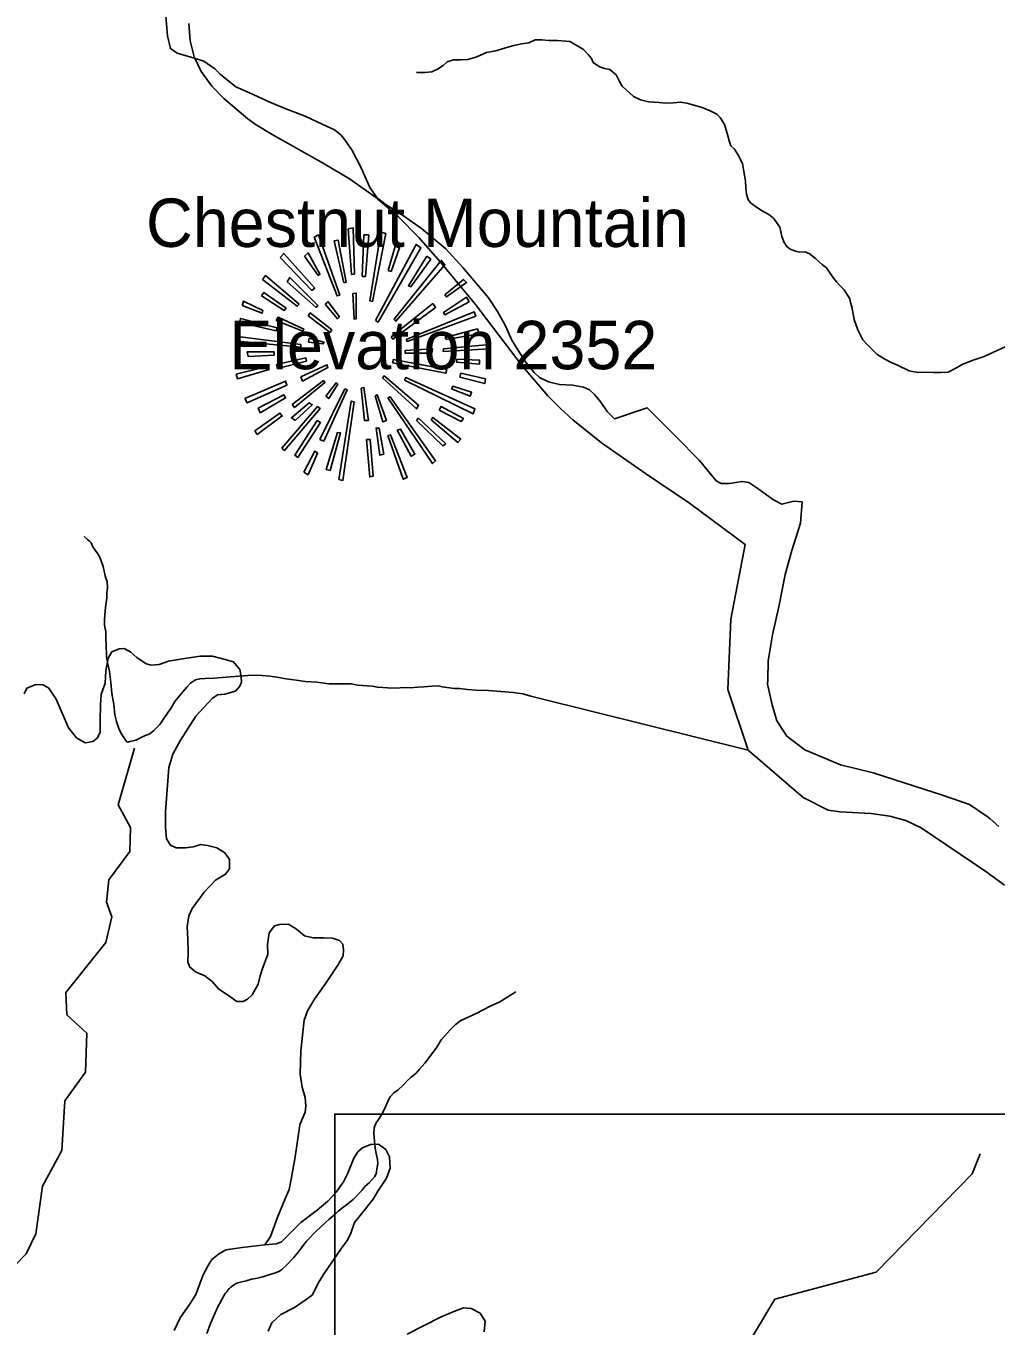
# Model space of a CAD drawing. Extents: x 1159738 to 1321356, y 736314 to 882035.
# Drawn here: x 1227066 to 1231479, y 833558 to 839468 of the extents above; entities that cross this region are included whole.
import ezdxf

# ---------------------------------------------------------------- set-up
doc = ezdxf.new("R2010")
doc.units = 0
for name, color, linetype in [('Exist Boundary Land Use Forest National US Forest Service', 7, 'Continuous'), ('Exist Geographical Mountain Summit CELL', 7, 'Continuous'), ('Exist Geographical Mountain Summit Elevation Number Label', 7, 'Continuous'), ('Exist Geographical Mountain Summit Label', 7, 'Continuous'), ('Exist Hydrographic Creek Single Shore', 7, 'Continuous'), ('Exist Hydrographic Misc Water Feature', 7, 'Continuous'), ('Exist Road Non-System Type 51', 7, 'Continuous'), ('Map Preparation Inset Cut Line', 7, 'Continuous')]:
    doc.layers.add(name, color=color, linetype=linetype)

msp = doc.modelspace()

# ---------------------------------------------------------------- linework, layer by layer
at = {"layer": 'Exist Boundary Land Use Forest National US Forest Service'}
for points in [[(1230459.8, 836381.4), (1230439.8, 836476.4), (1230440.3, 836495.6), (1230442.9, 836582.4), (1230461.9, 836699.4), (1230492.8, 836835.4), (1230518.9, 836974.4), (1230549.8, 837083.4), (1230588.9, 837208.4), (1230596.9, 837304.4), (1230558.9, 837307.4), (1230504.8, 837294.3), (1230465.9, 837313.4), (1230386.8, 837371.4), (1230353.9, 837392.4), (1230323.9, 837397.4), (1230264.8, 837387.4), (1230228.8, 837388.4), (1230205.9, 837400.4), (1230129.9, 837492.4), (1230022.9, 837601.4), (1229891.8, 837732.4), (1229742.9, 837682.4), (1229709.9, 837715.4), (1229680.8, 837758.4), (1229651.9, 837793.4), (1229629.9, 837813.4), (1229602.9, 837826.4), (1229552.9, 837835.4), (1229492.9, 837837.4), (1229442.9, 837850.4), (1229401.9, 837869.4), (1229377.9, 837892.4), (1229338.9, 837941.4), (1229302.9, 837996.4), (1229275.9, 838040.4), (1229247.9, 838105.4), (1229210.9, 838170.4), (1229170.8, 838231.4), (1229102.8, 838311.4), (1229053.8, 838370.4), (1228976.8, 838454.4), (1228864.7, 838547.4), (1228783.7, 838605.4), (1228699.8, 838657.4), (1228662.8, 838688.4), (1228629.7, 838733.4), (1228591.7, 838822.4), (1228549.8, 838901.4), (1228520.8, 838944.5), (1228497.8, 838973.4), (1228469.8, 838996.4), (1228416.8, 839019.5), (1228335.8, 839057.4), (1228248.8, 839091.4), (1228175.8, 839121.4), (1228082.8, 839164.4), (1228020.7, 839191.4), (1227965.8, 839235.4), (1227951.8, 839247.9), (1227924.8, 839272.4), (1227875.8, 839307.4), (1227816.7, 839326.4), (1227754.8, 839344.5), (1227723.7, 839365.4), (1227710.8, 839423.5), (1227698.7, 839564.4)], [(1231491.9, 835828.4), (1231452.1, 835862.9), (1231438.9, 835874.4), (1231357.9, 835928.4), (1231234.8, 835971.4), (1231064.8, 836026.4), (1230919.9, 836073.4), (1230770.9, 836109.4), (1230609.8, 836177.4), (1230527.9, 836239.4), (1230481.9, 836309.4), (1230459.8, 836381.4)]]:
    msp.add_lwpolyline(points, dxfattribs=at)
at = {"layer": 'Exist Geographical Mountain Summit CELL'}
for points in [[(1228376.9, 838508.1), (1228481.7, 838240.6), (1228493.4, 838244.8), (1228397.4, 838518.2)], [(1228512.3, 838300.2), (1228522.4, 838303.1), (1228486.2, 838494.8), (1228468.7, 838490.5)], [(1228531.2, 838545.8), (1228547.4, 838337.8), (1228560.2, 838339.4), (1228554.6, 838550.1)], [(1228595.3, 838329.3), (1228611, 838329.3), (1228625.5, 838518.2), (1228603.7, 838518.2)], [(1228643.2, 838215.8), (1228702.7, 838524), (1228680.8, 838531.2), (1228630, 838218.8)], [(1228333.3, 838420.8), (1228395.8, 838333.7), (1228403.2, 838339.4), (1228349.5, 838436.8)], [(1228656.1, 838128.6), (1228667.8, 838121.4), (1228862.5, 838459.9), (1228840.7, 838474.6)], [(1228714.1, 838356.7), (1228727.4, 838352.2), (1228765.2, 838459.9), (1228746.3, 838467.1)], [(1228223, 838415), (1228366.8, 838265.3), (1228380.1, 838275.3), (1228239.1, 838433.9)], [(1228740.4, 838134.4), (1228749.2, 838125.7), (1228971.6, 838382.8), (1228955.5, 838401.9)], [(1228890.2, 838420.8), (1228805.9, 838287), (1228817.6, 838282.6), (1228907.5, 838407.8)], [(1228141.6, 838316), (1228300, 838194), (1228308.8, 838202.8), (1228156.2, 838333.7)], [(1228254.8, 838304.3), (1228385.7, 838188.2), (1228394.5, 838196.9), (1228266.5, 838324.8)], [(1228971.6, 838246.4), (1228978.9, 838236.3), (1229070.4, 838301.5), (1229055.8, 838316)], [(1228050.1, 838196.9), (1228140, 838162.1), (1228144.5, 838173.8), (1228055.9, 838217.4)], [(1228137.3, 838240.6), (1228240.4, 838175.1), (1228249.2, 838185.5), (1228148.8, 838256.4)], [(1228428, 838202.8), (1228483.3, 838137.1), (1228491.8, 838145.9), (1228441, 838214.5)], [(1228553, 838252.3), (1228558.6, 838135.8), (1228569, 838137.1), (1228569, 838253.6)], [(1228727.4, 838054.4), (1228734.6, 838044.3), (1228929.3, 838188.2), (1228916.5, 838205.7)], [(1228971.6, 838154.9), (1229081.9, 838214.5), (1229070.4, 838234.7), (1228966, 838165)], [(1228204.1, 838128.6), (1228326.1, 838080.7), (1228330.6, 838089.2), (1228212.9, 838144.8)], [(1228349.5, 838150.4), (1228449.8, 838074.6), (1228458.3, 838086.3), (1228359.6, 838163.4)], [(1228795.5, 838042.9), (1228800, 838033.9), (1229112.5, 838148.8), (1229105.3, 838167.7)], [(1228038.4, 838119.8), (1228204.1, 838082), (1228208.5, 838095.1), (1228042.9, 838138.7)], [(1228978.9, 838042.9), (1229125.8, 838069), (1229119.9, 838090.8), (1228973.2, 838051.7)], [(1228028, 838035.5), (1228316, 838007.8), (1228317.3, 838019.5), (1228028, 838055.7)], [(1228350.8, 838031.2), (1228419.2, 838022.4), (1228420.8, 838031.2), (1228353.8, 838048.5)], [(1228076.4, 837965.8), (1228195.2, 837971.6), (1228195.2, 837986), (1228071.9, 837986)], [(1228791.5, 837992.1), (1228791.5, 837980.4), (1228912, 837980.4), (1228914.9, 838000.6)], [(1228964.4, 837987.6), (1229173.7, 838000.6), (1229175, 838019.5), (1228966, 838000.6)], [(1228022.4, 837884.5), (1228028, 837864), (1228172.2, 837906.3), (1228163.4, 837919.2)], [(1228205.7, 837929.6), (1228209.8, 837910.6), (1228342.3, 837944.1), (1228339.4, 837958.6)], [(1228316, 837872.8), (1228324.8, 837853.9), (1228439.7, 837914.7), (1228435.4, 837928)], [(1228733, 837936.9), (1228976, 837889), (1228980.4, 837906.3), (1228737.5, 837951.3)], [(1229023.9, 837939.7), (1229130, 837930.8), (1229130, 837948.2), (1229025.5, 837952.6)], [(1228061.5, 837773.8), (1228071.9, 837755.2), (1228253.6, 837835), (1228247.6, 837853.9)], [(1228276.6, 837747.8), (1228288.3, 837733.1), (1228426.4, 837846.7), (1228419.2, 837856.8)], [(1228430.9, 837785.5), (1228443.9, 837773.8), (1228484.6, 837839.3), (1228477.2, 837845.1)], [(1228688.3, 837868.4), (1228842.3, 837727.3), (1228852.4, 837744.8), (1228695.5, 837877.3)], [(1228788.3, 837858.4), (1229101, 837705.5), (1229108.2, 837727.3), (1228794.4, 837869.9)], [(1229040.1, 837871.2), (1229153.2, 837842.2), (1229156.1, 837864), (1229044.1, 837889)], [(1228131.5, 837710), (1228247.6, 837776.8), (1228239.1, 837791.4), (1228122.7, 837730.2)], [(1228403.2, 837587.9), (1228420.8, 837580.7), (1228526.9, 837814.5), (1228516.8, 837817.7)], [(1228590.8, 837822), (1228606.6, 837673.8), (1228624.3, 837674.9), (1228603.7, 837824.9)], [(1228654.9, 837787.1), (1228689.6, 837667.7), (1228705.6, 837674.9), (1228663.3, 837791.4)], [(1229002.2, 837817.7), (1229086.4, 837785.5), (1229093.6, 837803.1), (1229007.9, 837830.5)], [(1228230.3, 837548.5), (1228241.9, 837538.4), (1228404.8, 837728.9), (1228393.1, 837737.4)], [(1228291.5, 837673.8), (1228368.4, 837746.2), (1228355.1, 837755.2), (1228273.7, 837686.6)], [(1228488.9, 837406.3), (1228507.8, 837401.8), (1228558.6, 837759.2), (1228545.8, 837762.4)], [(1228712.8, 837778.1), (1228914.9, 837478.8), (1228929.3, 837490.4), (1228722.9, 837782.6)], [(1228945.4, 837721.7), (1229045.7, 837669.3), (1229055.8, 837683.9), (1228954.3, 837737.4)], [(1228106.7, 837627), (1228118.2, 837611), (1228231.8, 837695.4), (1228221.4, 837708.4)], [(1228390.2, 837673.8), (1228289.9, 837516.7), (1228302.7, 837506.6), (1228406.2, 837664.8)], [(1228842.3, 837674.9), (1228962.7, 837558.6), (1228976, 837569), (1228851.1, 837685)], [(1228909.1, 837677.8), (1229031.2, 837574.6), (1229044.1, 837589.2), (1228916.5, 837688.2)], [(1228449.8, 837447), (1228497.7, 837618.2), (1228483.3, 837619.8), (1228432.2, 837451)], [(1228693.9, 837521), (1228672.2, 837640.3), (1228659, 837640.3), (1228676.6, 837516.7)], [(1228712.8, 837606.8), (1228782.7, 837407.6), (1228800, 837414.8), (1228724.5, 837609.7)], [(1228754.8, 837629.9), (1228818.9, 837512.2), (1228835.1, 837521), (1228769.7, 837635.8)], [(1228615.4, 837587.9), (1228630, 837418), (1228646, 837422), (1228632.7, 837587.9)], [(1228330.6, 837439.6), (1228349.5, 837428.1), (1228393.1, 837526.7), (1228380.1, 837535.6)]]:
    msp.add_lwpolyline(points, close=True, dxfattribs=at)
at = {"layer": 'Exist Hydrographic Creek Single Shore'}
for points in [[(1226963.9, 833780.4), (1227066.8, 833886.7), (1227110.8, 833977.7), (1227141.9, 834193.8), (1227228.8, 834356.2), (1227242.9, 834582.3), (1227337.8, 834711.7), (1227342.8, 834888.9), (1227252.8, 834972.8), (1227247.9, 835074.7), (1227428.9, 835300.8), (1227456.8, 835418.4), (1227432.9, 835484.5), (1227443.8, 835586), (1227538.9, 835715.4), (1227541.8, 835823.7), (1227485.9, 835926.6), (1227559.9, 836184.5)], [(1226863.9, 831530.5), (1227054.9, 831493.9), (1227243.9, 831394.9), (1227533.9, 831313.6), (1227767.9, 831331.9), (1227954.2, 831422.6), (1228302.9, 831685.5), (1228725.9, 832251.6), (1228993.2, 832288.4), (1229067.9, 832251.2), (1229309, 832243.1), (1229686, 832307.8), (1229837.9, 832386.8), (1230017.9, 832567.1), (1230300.9, 833185.1), (1230376, 833518.4), (1230471.9, 833680.6), (1230933.9, 833802.6), (1231370.9, 834250.1), (1231407, 834341.3)]]:
    msp.add_lwpolyline(points, dxfattribs=at)
at = {"layer": 'Exist Hydrographic Misc Water Feature'}
for points in [[(1227807.8, 839479), (1227812.8, 839400.5), (1227830.8, 839328.4), (1227862.7, 839260.7), (1227911.8, 839195), (1227965.8, 839138.3), (1228075.8, 839045.9), (1228113.8, 839019), (1228185.8, 838975.3), (1228415.8, 838846.3), (1228537.8, 838773), (1228655.8, 838689.7), (1228757.8, 838603.1), (1228852.8, 838507), (1228951.8, 838395), (1229110.8, 838201.3), (1229322.8, 837923.7), (1229440.8, 837787.1), (1229497.8, 837729.2), (1229553.8, 837676.8), (1229684.8, 837573.1), (1229883.8, 837433.3), (1230084.9, 837298), (1230336.9, 837111.1), (1230271.9, 836771), (1230258.9, 836452), (1230350.8, 836175.1), (1230600.9, 835961.2), (1230714.9, 835903), (1230769.9, 835896), (1230908.9, 835887.2), (1230995.8, 835876.1), (1231068.9, 835855.7), (1231138.9, 835822), (1231431.9, 835624.8), (1231517.9, 835562)], [(1228842.7, 839257), (1228880.6, 839256), (1228912.8, 839259.2), (1228941.2, 839272.4), (1228965.5, 839289.8), (1228982, 839305.4), (1229010.3, 839314.7), (1229044.3, 839313.8), (1229076.2, 839315), (1229116.6, 839328), (1229161.1, 839346.8), (1229203.4, 839355.7), (1229247.8, 839368.6), (1229286, 839379.6), (1229322.3, 839386.6), (1229354.4, 839391.9), (1229382.8, 839405.2), (1229412.8, 839404.3), (1229444.8, 839401.6), (1229484.8, 839402.5), (1229540.7, 839397.1), (1229580.2, 839374), (1229601.8, 839361.5), (1229623.3, 839338.9), (1229638.8, 839320.5), (1229646.3, 839302.3), (1229675.8, 839281.5), (1229697.7, 839274.9), (1229721.5, 839270.3), (1229751, 839245.5), (1229766.1, 839215.1), (1229777.7, 839194.8), (1229830.4, 839147.4), (1229862.2, 839132.6), (1229897.9, 839123.7), (1229946, 839120.4), (1229975.8, 839117.7), (1230011.9, 839118.7), (1230043.9, 839121.9), (1230071.8, 839117.2), (1230141.4, 839097.4), (1230179, 839082.4), (1230208.6, 839067.6), (1230224.3, 839051.2), (1230243.4, 839020.7), (1230252.7, 838990.4), (1230260.1, 838964.2), (1230263.7, 838950.1), (1230273, 838923.8), (1230288.6, 838907.5), (1230304, 838883), (1230324.9, 838842.5), (1230332.1, 838806.3), (1230339, 838764.1), (1230340.1, 838732), (1230343.4, 838701.9), (1230350.8, 838679.7), (1230362.3, 838663.4), (1230389.9, 838644.7), (1230415.4, 838628), (1230445.1, 838611.2), (1230468.5, 838592.6), (1230495.7, 838553.8), (1230504.5, 838511.6), (1230515.8, 838483.3), (1230527.3, 838465), (1230543.1, 838452.6), (1230566.9, 838444), (1230586.7, 838439.5), (1230608.8, 838440.8), (1230628.7, 838434.3), (1230658.1, 838411.6), (1230689.3, 838382.8), (1230706.9, 838368.3), (1230722.5, 838345.9), (1230741.7, 838319.4), (1230753.5, 838305.1), (1230768.9, 838288.6), (1230788.4, 838268.1), (1230803.8, 838243.7), (1230813.4, 838227.5), (1230817.1, 838211.3), (1230822.5, 838191.2)], [(1230822.5, 838191.2), (1230832.9, 838132.9), (1230849.8, 838086.4), (1230872.7, 838041.8), (1230892.1, 838019.3), (1230937.1, 837976.1), (1230972.5, 837953.1), (1231002.1, 837938.4), (1231029.9, 837925.7), (1231083.2, 837900.3), (1231125.1, 837893.2), (1231153.1, 837894.5), (1231195.1, 837893.4), (1231227.1, 837892.6), (1231261.1, 837893.7), (1231295.6, 837912.8), (1231330.3, 837931.9), (1231378.8, 837950.7), (1231425.1, 837965.5), (1231467.6, 837984.4), (1231520.4, 838009.1)], [(1227523.3, 836214.9), (1227502.2, 836247.5), (1227490.7, 836269.8), (1227477.7, 836306.2), (1227470.5, 836336.3), (1227465.7, 836384.5), (1227456.9, 836432.8), (1227452.3, 836484.9), (1227445.6, 836533.2), (1227438.5, 836567.3), (1227433.2, 836599.5), (1227430.7, 836657.6), (1227429.4, 836679.7), (1227430.2, 836713.7), (1227422.9, 836743.9), (1227423.5, 836767.9), (1227426.7, 836809.8), (1227429.4, 836835.8), (1227434.1, 836867.7), (1227434.7, 836891.7), (1227437.4, 836915.6), (1227436, 836941.7), (1227426.7, 836967.9), (1227417.8, 837010.2), (1227408.4, 837036.4), (1227402.8, 837052.6), (1227393.3, 837068.9), (1227381.7, 837085.2), (1227370.1, 837099.5), (1227362.5, 837117.7), (1227354.7, 837125.8), (1227346.9, 837134.1), (1227331.1, 837146.5)], [(1230350.8, 836175.1), (1229399.7, 836412.7), (1229362, 836421.7), (1229326.2, 836432.6), (1229282.3, 836437.7), (1229226.3, 836443.2), (1229170.5, 836446.6), (1229112.4, 836448.1), (1229074.5, 836451.1), (1229038.6, 836456), (1229014.6, 836456.6), (1228958.7, 836464.1), (1228940.8, 836468.6), (1228912.8, 836467.3), (1228876.7, 836464.2), (1228848.6, 836462.9), (1228814.6, 836459.8), (1228786.6, 836460.6), (1228748.5, 836457.5), (1228710.4, 836458.5), (1228666.4, 836461.6), (1228640.6, 836466.3), (1228574.7, 836472), (1228546.8, 836476.8), (1228514.8, 836477.6), (1228460.7, 836476.9), (1228444.7, 836477.4), (1228389, 836484.8), (1228336.9, 836488.1), (1228295.1, 836493.3), (1228249.2, 836500.4), (1228207.3, 836507.5), (1228175.4, 836512.3), (1228141.4, 836515.2), (1228095.5, 836516.4), (1227997.2, 836508.9), (1227923, 836502.8), (1227881, 836501.9), (1227857, 836500.5), (1227836.8, 836495.1), (1227814.4, 836479.6), (1227797.9, 836462), (1227779.3, 836440.5), (1227756.6, 836413), (1227744.2, 836397.3), (1227725.4, 836365.8), (1227713, 836348.1), (1227690.1, 836314.7), (1227675.4, 836293), (1227661.1, 836279.4), (1227648.7, 836265.8), (1227638.6, 836258), (1227630.3, 836250.2), (1227606.1, 836240.8), (1227575.7, 836225.6), (1227565.6, 836221.9), (1227553.4, 836218.2), (1227539.4, 836214.5), (1227529.3, 836212.8), (1227523.3, 836214.9)], [(1229295.2, 835076.5), (1229222, 835032.4), (1229177.5, 835011.5), (1229114.6, 834979.1), (1229078.1, 834962), (1229043.7, 834946.9), (1229019.2, 834927.5), (1228996.6, 834906.1), (1228955.4, 834859.1), (1228934.6, 834825.6), (1228905.3, 834784.4), (1228880.6, 834753), (1228855.9, 834725.6), (1228841.4, 834707.9), (1228818.9, 834688.5), (1228800.5, 834673), (1228779.8, 834651.5), (1228759.3, 834632), (1228739, 834618.5), (1228724.7, 834600.9), (1228716.3, 834589.1), (1228697.1, 834543.5), (1228686.5, 834523.8), (1228676.1, 834506.1), (1228663.7, 834488.4), (1228657.4, 834478.5), (1228653.1, 834468.6), (1228650.8, 834456.6), (1228648.1, 834432.7), (1228651.3, 834398.7), (1228654.6, 834366.5), (1228659.9, 834342.4), (1228665.1, 834314.2), (1228666.6, 834296.1), (1228664.3, 834280.2), (1228659.5, 834250.4), (1228651.2, 834236.5), (1228628.5, 834211.1), (1228608, 834191.6), (1228595.5, 834175.9), (1228554.4, 834133), (1228531.9, 834115.5), (1228487, 834080.6), (1228472.7, 834067), (1228446, 834043.7), (1228388.6, 833991.1), (1228341.4, 833942.3), (1228306.2, 833895.2), (1228283.4, 833867.8), (1228252.5, 833836.5), (1228230, 833815.1), (1228219.7, 833807.4), (1228201.6, 833799.8), (1228167.2, 833788.7), (1228143, 833781.3), (1228118.9, 833776), (1228092.8, 833770.6), (1228068.5, 833763.2), (1228042.4, 833757.9), (1228030.3, 833754.2), (1228020.1, 833750.4), (1228005.9, 833740.8), (1227997.8, 833735), (1227991.6, 833729.2), (1227985.5, 833723.3), (1227981.3, 833715.4), (1227973.1, 833705.6), (1227966.8, 833695.8), (1227937.4, 833642.5), (1227905.4, 833569.3), (1227888.3, 833523.7)]]:
    msp.add_lwpolyline(points, dxfattribs=at)
at = {"layer": 'Exist Road Non-System Type 51'}
for points in [[(1228152.4, 833926.4), (1228178.3, 833964.9), (1228209.4, 834047.9), (1228243.5, 834132.4), (1228264.2, 834178.3), (1228274.6, 834233.2), (1228290.9, 834326.5), (1228311.6, 834473.2), (1228323.4, 834498.4), (1228336.8, 834529.5), (1228339.7, 834557.7), (1228336.8, 834596.2), (1228323.4, 834643.6), (1228313.2, 834703.3), (1228316.1, 834808.5), (1228332.4, 834947.8), (1228347.2, 834990.8), (1228378.3, 835044.2), (1228430.2, 835116.8), (1228484.9, 835198.3), (1228508.6, 835241.3), (1228510, 835268.4), (1228507, 835293.6), (1228492.2, 835309.9), (1228461.1, 835321.7), (1228421.1, 835323.2), (1228372.3, 835323.2), (1228333.8, 835332.1), (1228296.8, 835361.7), (1228261.2, 835385.4), (1228219.7, 835382.5), (1228196.1, 835376.5), (1228172.4, 835345.4), (1228165, 835292.1), (1228166.4, 835249.1), (1228141.3, 835178), (1228130.9, 835149.8), (1228122, 835111.3), (1228095.4, 835063.9), (1228073.6, 835043.6), (1228054.3, 835033.2), (1228026.2, 835033.2), (1227987.7, 835059.9), (1227943.2, 835089.5), (1227913.6, 835123.6), (1227879.6, 835150.3), (1227841.1, 835166.6), (1227811.4, 835188.8), (1227802.6, 835212.5), (1227804, 835257), (1227802.6, 835314.8), (1227799.6, 835374.1), (1227807, 835423), (1227821.8, 835455.6), (1227876.6, 835529.7), (1227928.4, 835584.5), (1227974.2, 835611.6), (1227992, 835636.8), (1227992, 835678.3), (1227971.3, 835709.4), (1227934.2, 835731.7), (1227892.8, 835742), (1227861.7, 835746.5), (1227827.6, 835736.1), (1227792.1, 835731.7), (1227749.1, 835731.7), (1227724, 835743.5), (1227706.2, 835773.2), (1227701.7, 835823.5), (1227701.7, 835894.7), (1227716.5, 836097.7), (1227734.3, 836157.4), (1227769.9, 836221.1), (1227839.5, 836330.7), (1227913.5, 836410.8), (1227937.2, 836427.1), (1227971.3, 836430), (1228018.7, 836443.4), (1228039.4, 836467.1), (1228046.8, 836484.8), (1228045.3, 836510), (1228039.4, 836542.6), (1228009.8, 836576.7), (1227966.8, 836590.1), (1227915, 836603.4), (1227858.7, 836603.4), (1227778.8, 836591.5), (1227715.1, 836579.7), (1227672.1, 836564.9), (1227635.1, 836561.9), (1227612.9, 836567.8), (1227570, 836597.5), (1227543.3, 836621.2), (1227513.7, 836637.5), (1227490, 836636), (1227457.4, 836622.7), (1227439.7, 836594.5), (1227429.3, 836536.7), (1227426.3, 836480.4), (1227408.6, 836428.5), (1227405.6, 836384.1)], [(1227405.6, 836384.1), (1227404.1, 836307), (1227404.6, 836255.7), (1227389.8, 836230.5), (1227370.6, 836215.7), (1227335, 836209.8), (1227296.5, 836232), (1227259.5, 836277.9), (1227203.2, 836406.9), (1227169.2, 836458.7), (1227142.5, 836472.1), (1227111.4, 836475), (1227070, 836457.2), (1227058.1, 836432.1)], [(1227740.7, 833538.2), (1227767.4, 833594.5), (1227813.3, 833659.7), (1227838.5, 833701.2), (1227872.5, 833790.1), (1227894.7, 833833.1), (1227912.5, 833859.8), (1227942.1, 833885), (1227974.7, 833904.2), (1228050.2, 833914.6), (1228152.4, 833926.4), (1228205.7, 833930.9), (1228229.4, 833941.3), (1228272.4, 833984.2), (1228316, 834027.8), (1228348.6, 834053), (1228391.5, 834084.2), (1228438.9, 834125.7), (1228477.4, 834165.7), (1228510, 834213.1), (1228530.7, 834253.1), (1228557.4, 834321.3), (1228576.6, 834349.4), (1228597.4, 834368.7), (1228632.9, 834383.5), (1228669.9, 834385), (1228702.5, 834359.8), (1228720.3, 834327.2), (1228723.2, 834275.3), (1228705.5, 834229.4), (1228667, 834171.6), (1228646.2, 834134.5), (1228592.9, 834067.9), (1228560.3, 834027.8), (1228544.1, 833980.4), (1228529.3, 833947.8), (1228501.1, 833912.3), (1228420, 833791.8), (1228394.8, 833753.3), (1228369.6, 833699.9), (1228341.5, 833679.2), (1228288.2, 833642.2), (1228226, 833609.6), (1228184.5, 833572.5), (1228168.2, 833534)], [(1228800, 833520.7), (1228952.5, 833597.8), (1229020.6, 833627.4), (1229056.1, 833640.7), (1229091.7, 833637.8), (1229131.7, 833617), (1229155.4, 833580), (1229150.9, 833531.1)]]:
    msp.add_lwpolyline(points, dxfattribs=at)
at = {"layer": 'Map Preparation Inset Cut Line'}
msp.add_lwpolyline([(1228470.6, 811005.5), (1261974.5, 811005.5), (1261974.5, 834521.3), (1228470.6, 834521.3)], close=True, dxfattribs=at)

# ---------------------------------------------------------------- texts
at = {"layer": 'Exist Geographical Mountain Summit Elevation Number Label'}
msp.add_text('Elevation 2352', height=220, dxfattribs=at).set_placement((1227991.8, 837907.6))
at = {"layer": 'Exist Geographical Mountain Summit Label'}
msp.add_text('Chestnut Mountain', height=220, dxfattribs=at).set_placement((1227612.5, 838463.5))

doc.saveas('drawing.dxf')
